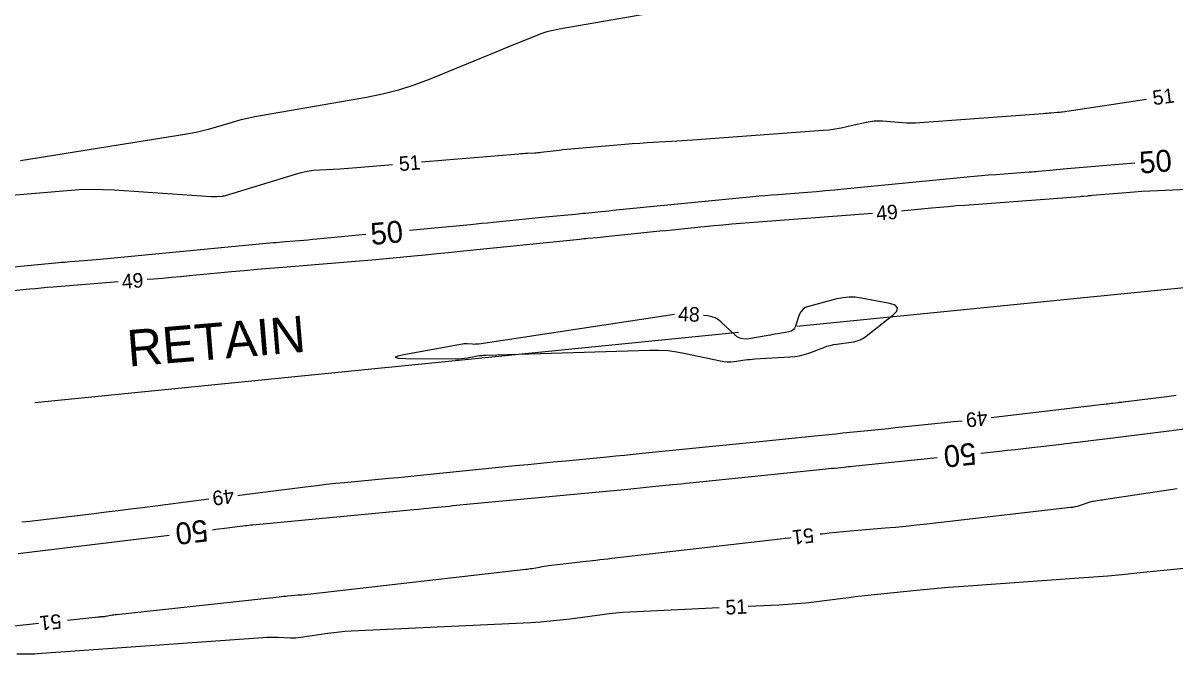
# Model space of a CAD drawing. Extents: x 2384780 to 2405861, y 547869 to 573706.
# Drawn here: x 2396492.9 to 2396651.1, y 552537.3 to 552623.9 of the extents above; entities that cross this region are included whole.
import ezdxf

# ---------------------------------------------------------------- set-up
doc = ezdxf.new("R2010")
doc.units = 0
for name, color, linetype in [('Old_Level_5', 7, 'Continuous'), ('Old_Level_60', 7, 'Continuous'), ('Old_Level_61', 7, 'Continuous')]:
    doc.layers.add(name, color=color, linetype=linetype)

msp = doc.modelspace()

# ---------------------------------------------------------------- linework, layer by layer
at = {"layer": 'Old_Level_5'}
for p, q in [((2396722.188, 552594.57675), (2396599.16675, 552582.30825)), ((2396494.5705, 552571.87725), (2396591.16325, 552581.51025))]:
    msp.add_line(p, q, dxfattribs=at)
at = {"layer": 'Old_Level_60'}
for points in [[(2396585.83975, 552626.4345), (2396566.552, 552623.11425), (2396565.706, 552622.945), (2396564.87325, 552622.7305), (2396564.05325, 552622.47075), (2396563.24625, 552622.166), (2396560.6315, 552621.096), (2396560.07125, 552620.86675), (2396559.51075, 552620.6375), (2396558.9505, 552620.40825), (2396558.39025, 552620.179), (2396548.69625, 552616.21275), (2396546.60225, 552615.421), (2396544.4745, 552614.74625), (2396542.3135, 552614.188), (2396540.11875, 552613.74625), (2396525.80725, 552611.26575), (2396524.7645, 552611.07025), (2396523.7285, 552610.84625), (2396522.69875, 552610.5935), (2396521.67575, 552610.31225), (2396518.34475, 552609.34725), (2396517.6285, 552609.1515), (2396516.907, 552608.97825), (2396516.18075, 552608.8275), (2396515.4495, 552608.69875), (2396492.5885, 552605.04275)], [(2396547.66425, 552604.87425), (2396560.99025, 552606.013), (2396561.29325, 552606.03725), (2396561.5965, 552606.0585), (2396561.9, 552606.07675), (2396562.20375, 552606.092), (2396563.196, 552606.13625), (2396563.4085, 552606.148), (2396563.62075, 552606.1635), (2396563.8325, 552606.1835), (2396564.04375, 552606.20725), (2396566.53425, 552606.51275), (2396567.06825, 552606.57575), (2396567.60275, 552606.63375), (2396568.13775, 552606.687), (2396568.673, 552606.7355), (2396574.5205, 552607.23725), (2396575.5465, 552607.3215), (2396576.57325, 552607.39825), (2396577.6005, 552607.467), (2396578.62825, 552607.5285), (2396581.98625, 552607.71625), (2396582.70575, 552607.75825), (2396583.425, 552607.80325), (2396584.144, 552607.8515), (2396584.863, 552607.90325), (2396602.81225, 552609.232), (2396603.6315, 552609.3085), (2396604.44575, 552609.4165), (2396605.2555, 552609.55575), (2396606.06025, 552609.72625), (2396608.6815, 552610.33475), (2396609.24475, 552610.443), (2396609.8115, 552610.5075), (2396610.38125, 552610.52775), (2396610.9545, 552610.504), (2396613.70175, 552610.28475), (2396614.2905, 552610.24925), (2396614.87925, 552610.2365), (2396615.468, 552610.24625), (2396616.057, 552610.27875), (2396633.00525, 552611.5415), (2396633.27, 552611.5615), (2396633.53475, 552611.58175), (2396633.7995, 552611.6025), (2396634.06425, 552611.62375), (2396634.929, 552611.69375), (2396635.11425, 552611.71025), (2396635.299, 552611.73), (2396635.48325, 552611.753), (2396635.66725, 552611.779), (2396647.162, 552613.5125)], [(2396491.4085, 552600.30325), (2396499.00375, 552600.96925), (2396500.6315, 552601.08025), (2396502.26, 552601.12825), (2396503.88925, 552601.113), (2396505.519, 552601.03475), (2396518.782, 552600.14), (2396518.97675, 552600.13), (2396519.1715, 552600.12675), (2396519.366, 552600.13), (2396519.56075, 552600.13975), (2396520.19675, 552600.182), (2396520.33225, 552600.195), (2396520.4665, 552600.21575), (2396520.599, 552600.24425), (2396520.7305, 552600.28025), (2396530.33225, 552603.22375), (2396531.148, 552603.44675), (2396531.973, 552603.61875), (2396532.807, 552603.7395), (2396533.65, 552603.80925), (2396536.4185, 552603.95325), (2396537.0115, 552603.9865), (2396537.60425, 552604.02475), (2396538.19675, 552604.068), (2396538.78875, 552604.116), (2396543.67875, 552604.53375)], [(2396667.89725, 552601.792), (2396648.71675, 552600.92575), (2396647.63825, 552600.87175), (2396646.56025, 552600.808), (2396645.48275, 552600.73375), (2396644.406, 552600.6495), (2396639.70625, 552600.25975), (2396639.54475, 552600.246), (2396639.383, 552600.23175), (2396639.2215, 552600.217), (2396639.06, 552600.2015), (2396638.53275, 552600.15), (2396638.4195, 552600.13925), (2396638.3065, 552600.12925), (2396638.19325, 552600.11975), (2396638.08025, 552600.111), (2396622.25725, 552598.922), (2396621.1095, 552598.8325), (2396619.96225, 552598.7365), (2396618.8155, 552598.634), (2396617.6695, 552598.52525), (2396613.92625, 552598.159), (2396613.53875, 552598.122)], [(2396609.5525, 552597.79275), (2396592.68975, 552596.51975), (2396591.46575, 552596.424), (2396590.2425, 552596.321), (2396589.0195, 552596.21125), (2396587.7975, 552596.09475), (2396583.80575, 552595.70225), (2396582.9505, 552595.6175), (2396582.09525, 552595.53225), (2396581.24025, 552595.44575), (2396580.38525, 552595.3585), (2396573.373, 552594.63825), (2396572.978, 552594.59825), (2396572.583, 552594.55875), (2396572.188, 552594.52025), (2396571.793, 552594.48225), (2396570.502, 552594.36), (2396570.2255, 552594.3335), (2396569.949, 552594.30625), (2396569.6725, 552594.27875), (2396569.396, 552594.25075), (2396552.9445, 552592.564), (2396551.35425, 552592.4025), (2396549.7635, 552592.24425), (2396548.17275, 552592.08925), (2396546.5815, 552591.9375), (2396541.383, 552591.44675), (2396540.26875, 552591.3435), (2396539.15425, 552591.24425), (2396538.0395, 552591.14925), (2396536.92425, 552591.05825), (2396528.59025, 552590.3925), (2396526.82875, 552590.2485), (2396525.068, 552590.09775), (2396523.3075, 552589.9405), (2396521.54775, 552589.77675), (2396515.80025, 552589.2305), (2396514.5685, 552589.11575), (2396513.33625, 552589.0055), (2396512.1035, 552588.89975), (2396510.8705, 552588.7985), (2396509.9695, 552588.72625)], [(2396505.98225, 552588.40625), (2396497.075, 552587.69175), (2396496.26475, 552587.6255), (2396495.4545, 552587.55625), (2396494.64475, 552587.4845), (2396493.835, 552587.41), (2396491.1905, 552587.1625)], [(2396545.519, 552577.914), (2396552.313, 552577.851), (2396552.733, 552577.857), (2396553.15125, 552577.88325), (2396553.568, 552577.92925), (2396553.98275, 552577.99525), (2396555.33525, 552578.244), (2396555.6255, 552578.29175), (2396555.91725, 552578.3285), (2396556.21, 552578.354), (2396556.50375, 552578.36875), (2396578.95475, 552579.0595), (2396580.20425, 552579.06), (2396581.4465, 552578.984), (2396582.682, 552578.832), (2396583.91025, 552578.6035), (2396588.705, 552577.56025), (2396589.16625, 552577.48075), (2396589.62925, 552577.44275), (2396590.09375, 552577.446), (2396590.55975, 552577.491), (2396592.08475, 552577.70525), (2396592.412, 552577.74775), (2396592.73975, 552577.7835), (2396593.06825, 552577.81225), (2396593.39725, 552577.83425), (2396598.22875, 552578.107), (2396598.893, 552578.1695), (2396599.54675, 552578.28125), (2396600.19025, 552578.44225), (2396600.82325, 552578.6525), (2396602.87425, 552579.4205), (2396603.317, 552579.57275), (2396603.76575, 552579.7005), (2396604.221, 552579.80375), (2396604.6825, 552579.88225), (2396606.9665, 552580.2085), (2396607.44325, 552580.30825), (2396607.894, 552580.4675), (2396608.31925, 552580.68625), (2396608.7185, 552580.96475), (2396612.33875, 552583.8525), (2396612.89575, 552584.41675), (2396613.01475, 552584.87175), (2396612.696, 552585.218), (2396611.9395, 552585.455), (2396608.0225, 552586.18825), (2396607.18475, 552586.29875), (2396606.35025, 552586.31625), (2396605.519, 552586.24075), (2396604.691, 552586.07225), (2396600.78075, 552585.055), (2396600.344, 552584.88825), (2396599.987, 552584.6355), (2396599.71025, 552584.297), (2396599.51325, 552583.87275), (2396599.0005, 552582.34725), (2396598.86175, 552582.0535), (2396598.66575, 552581.82675), (2396598.4125, 552581.66625), (2396598.1015, 552581.57275), (2396596.552, 552581.29775), (2396596.22, 552581.239), (2396595.888, 552581.18), (2396595.556, 552581.121), (2396595.224, 552581.06225), (2396592.57375, 552580.59175), (2396592.0245, 552580.55325), (2396591.51275, 552580.63925), (2396591.03825, 552580.84975), (2396590.6015, 552581.18475), (2396588.8035, 552582.893), (2396588.4005, 552583.22), (2396587.96125, 552583.469), (2396587.4865, 552583.64), (2396586.97575, 552583.73275), (2396586.37275, 552583.79425)], [(2396582.3855, 552583.93025), (2396555.51175, 552579.884), (2396555.2915, 552579.85725), (2396555.07075, 552579.84375), (2396554.84975, 552579.84325), (2396554.628, 552579.85575), (2396553.90375, 552579.91775), (2396553.74875, 552579.926), (2396553.59425, 552579.92375), (2396553.44025, 552579.91125), (2396553.28675, 552579.8885), (2396545.472, 552578.4635), (2396544.40075, 552578.23325), (2396544.0515, 552578.065), (2396544.42425, 552577.9585), (2396545.519, 552577.914)], [(2396625.87225, 552569.81575), (2396641.66725, 552571.66225), (2396641.896, 552571.68925), (2396642.1245, 552571.71675), (2396642.35325, 552571.74475), (2396642.5815, 552571.773), (2396643.32775, 552571.8665), (2396643.48775, 552571.8865), (2396643.64775, 552571.90675), (2396643.8075, 552571.92675), (2396643.9675, 552571.94675), (2396649.9735, 552572.69925), (2396651.26075, 552572.85925)], [(2396522.42825, 552559.11425), (2396522.646, 552559.14175), (2396524.43525, 552559.368), (2396526.2245, 552559.59425), (2396532.0695, 552560.33325), (2396533.32275, 552560.48675), (2396534.57675, 552560.63025), (2396535.832, 552560.76375), (2396537.08825, 552560.8875), (2396543.16425, 552561.46125), (2396544.46625, 552561.58525), (2396545.768, 552561.71125), (2396547.0695, 552561.83925), (2396548.37075, 552561.9695), (2396560.5155, 552563.19425), (2396562.24675, 552563.3675), (2396563.97825, 552563.538), (2396565.71025, 552563.706), (2396567.44225, 552563.87125), (2396573.10075, 552564.40725), (2396574.31325, 552564.523), (2396575.5255, 552564.6405), (2396576.7375, 552564.76), (2396577.9495, 552564.8815), (2396591.76675, 552566.276), (2396593.12875, 552566.41375), (2396594.4905, 552566.55225), (2396595.85225, 552566.69125), (2396597.214, 552566.83075), (2396601.662, 552567.288), (2396602.61525, 552567.38575), (2396603.5685, 552567.483), (2396604.52175, 552567.57975), (2396605.475, 552567.67625), (2396609.8705, 552568.11975), (2396610.8125, 552568.215), (2396611.75425, 552568.31075), (2396612.696, 552568.40675), (2396613.63775, 552568.50325), (2396619.4575, 552569.10125), (2396620.70425, 552569.2315), (2396621.89825, 552569.3605)], [(2396651.39675, 552559.9975), (2396641.6125, 552558.5345), (2396641.37825, 552558.49925), (2396641.14375, 552558.46425), (2396640.9095, 552558.42925), (2396640.675, 552558.39425), (2396639.90925, 552558.27975), (2396639.746, 552558.25175), (2396639.5845, 552558.21675), (2396639.4245, 552558.17475), (2396639.26625, 552558.12575), (2396637.93625, 552557.68275), (2396637.6495, 552557.5955), (2396637.3595, 552557.52325), (2396637.066, 552557.46625), (2396636.76925, 552557.4245), (2396617.02125, 552555.1595), (2396615.5895, 552555.001), (2396614.15675, 552554.854), (2396612.72275, 552554.7185), (2396611.28775, 552554.5945), (2396606.5025, 552554.19975), (2396605.54575, 552554.116), (2396604.59025, 552554.02225), (2396603.63575, 552553.91825), (2396602.6825, 552553.8045), (2396602.381, 552553.767)], [(2396492.7745, 552555.48675), (2396493.89125, 552555.56725), (2396495.00625, 552555.6855), (2396502.72, 552556.63375), (2396504.37275, 552556.83775), (2396506.0255, 552557.043), (2396507.678, 552557.24975), (2396509.3305, 552557.458), (2396518.46, 552558.6125)], [(2396598.4115, 552553.275), (2396598.235, 552553.25375), (2396597.5675, 552553.1745), (2396596.89975, 552553.09675), (2396573.7895, 552550.43625), (2396573.24275, 552550.37325), (2396572.69575, 552550.3105), (2396572.149, 552550.2475), (2396571.602, 552550.1845), (2396569.8155, 552549.97875), (2396569.43275, 552549.9345), (2396569.05, 552549.88975), (2396568.66725, 552549.8445), (2396568.28475, 552549.799), (2396565.10425, 552549.41775), (2396564.79025, 552549.37775), (2396564.477, 552549.33275), (2396564.1645, 552549.283), (2396563.85275, 552549.2285), (2396562.83525, 552549.04225), (2396562.617, 552549.004), (2396562.398, 552548.96975), (2396562.17875, 552548.93925), (2396561.95875, 552548.91225), (2396532.444, 552545.56275), (2396532.0145, 552545.5155), (2396531.5845, 552545.4715), (2396531.1545, 552545.4305), (2396530.724, 552545.3925), (2396529.31725, 552545.27325), (2396529.016, 552545.247), (2396528.71475, 552545.21875), (2396528.41375, 552545.18875), (2396528.113, 552545.15675), (2396505.77625, 552542.72575), (2396505.58325, 552542.70275), (2396505.39075, 552542.676), (2396505.19875, 552542.64525), (2396505.0075, 552542.61075), (2396504.321, 552542.48), (2396504.21825, 552542.46225), (2396504.115, 552542.44825), (2396504.01125, 552542.438), (2396503.90725, 552542.4315), (2396503.56675, 552542.41625), (2396503.49375, 552542.41225), (2396503.421, 552542.4075), (2396503.34825, 552542.40125), (2396503.2755, 552542.394), (2396499.06575, 552541.939)], [(2396592.4875, 552543.88775), (2396596.71325, 552544.0885), (2396597.92925, 552544.15825), (2396599.14325, 552544.25175), (2396600.355, 552544.36875), (2396601.565, 552544.50975), (2396605.51375, 552545.0085), (2396606.36, 552545.113), (2396607.207, 552545.21325), (2396608.0545, 552545.30875), (2396608.9025, 552545.39975), (2396615.6275, 552546.103), (2396617.069, 552546.2475), (2396618.51175, 552546.37975), (2396619.9555, 552546.49975), (2396621.40025, 552546.6075), (2396637.929, 552547.76875), (2396639.9085, 552547.91625), (2396641.8865, 552548.0805), (2396643.863, 552548.26175), (2396645.83825, 552548.45975), (2396652.28775, 552549.13425)], [(2396492.087, 552537.34575), (2396493.60075, 552537.34075), (2396493.925, 552537.34275), (2396494.249, 552537.3505), (2396494.57275, 552537.36475), (2396494.8965, 552537.38475), (2396525.8865, 552539.5985), (2396526.40375, 552539.6285), (2396526.9215, 552539.64425), (2396527.43925, 552539.646), (2396527.9575, 552539.63375), (2396529.65025, 552539.57025), (2396530.0125, 552539.56525), (2396530.374, 552539.5765), (2396530.73425, 552539.60475), (2396531.094, 552539.6495), (2396534.797, 552540.19825), (2396535.5915, 552540.30575), (2396536.388, 552540.3935), (2396537.18625, 552540.4615), (2396537.9865, 552540.5095), (2396562.612, 552541.681), (2396563.97225, 552541.7605), (2396565.32975, 552541.86925), (2396566.68475, 552542.0075), (2396568.037, 552542.175), (2396572.44975, 552542.77025), (2396573.39625, 552542.8875), (2396574.34475, 552542.984), (2396575.295, 552543.06025), (2396576.24725, 552543.11575), (2396588.492, 552543.69775)], [(2396495.08875, 552541.509), (2396475.429, 552539.38375)]]:
    msp.add_lwpolyline(points, dxfattribs=at)
at = {"layer": 'Old_Level_61'}
for points in [[(2396645.55825, 552604.70575), (2396635.76275, 552603.89325), (2396635.295, 552603.8535), (2396634.82725, 552603.81225), (2396634.35975, 552603.76925), (2396633.8925, 552603.7245), (2396632.36625, 552603.57575), (2396632.039, 552603.54475), (2396631.71175, 552603.5155), (2396631.38425, 552603.48825), (2396631.05675, 552603.46275), (2396626.4805, 552603.11875), (2396625.50025, 552603.0425), (2396624.52025, 552602.9605), (2396623.541, 552602.873), (2396622.562, 552602.78), (2396605.6145, 552601.1215), (2396604.37425, 552601.0035), (2396603.13325, 552600.8925), (2396601.8915, 552600.7885), (2396600.64925, 552600.69125), (2396596.5905, 552600.38475), (2396595.721, 552600.3165), (2396594.852, 552600.2435), (2396593.98325, 552600.1655), (2396593.115, 552600.08275), (2396573.91225, 552598.1945), (2396573.40225, 552598.14425), (2396572.8925, 552598.09325), (2396572.38275, 552598.04175), (2396571.873, 552597.98975), (2396570.208, 552597.81875), (2396569.85125, 552597.7825), (2396569.4945, 552597.74675), (2396569.1375, 552597.712), (2396568.7805, 552597.67775), (2396564.6165, 552597.28275), (2396563.72425, 552597.19725), (2396562.83225, 552597.11), (2396561.9405, 552597.02125), (2396561.04875, 552596.93075), (2396557.46725, 552596.5635), (2396556.69975, 552596.4855), (2396555.932, 552596.40925), (2396555.164, 552596.33425), (2396554.396, 552596.261), (2396545.98925, 552595.4675)], [(2396540.01575, 552594.9035), (2396533.28725, 552594.26825), (2396532.691, 552594.213), (2396532.09425, 552594.16), (2396531.4975, 552594.109), (2396530.9005, 552594.06025), (2396528.95, 552593.9045), (2396528.53225, 552593.87025), (2396528.1145, 552593.8345), (2396527.69675, 552593.79725), (2396527.27925, 552593.7585), (2396503.55425, 552591.50375), (2396502.9875, 552591.451), (2396502.4205, 552591.40025), (2396501.8535, 552591.3515), (2396501.28625, 552591.305), (2396499.43275, 552591.15625), (2396499.03575, 552591.12375), (2396498.63875, 552591.09), (2396498.242, 552591.05475), (2396497.84525, 552591.01825), (2396487.776, 552590.0755)], [(2396624.4305, 552564.926), (2396626.9815, 552565.188), (2396628.094, 552565.30425), (2396629.20625, 552565.4245), (2396630.318, 552565.5485), (2396631.42925, 552565.6765), (2396635.50625, 552566.153), (2396636.06025, 552566.2185), (2396636.614, 552566.285), (2396637.16775, 552566.3525), (2396637.72125, 552566.42125), (2396639.52925, 552566.648), (2396639.91675, 552566.6965), (2396640.30425, 552566.745), (2396640.6915, 552566.7935), (2396641.079, 552566.842), (2396660.4585, 552569.2705)], [(2396518.95725, 552554.3965), (2396519.429, 552554.456), (2396520.9945, 552554.654), (2396521.33, 552554.6965), (2396521.6655, 552554.739), (2396522.001, 552554.78125), (2396522.3365, 552554.82375), (2396523.47225, 552554.96725), (2396523.7155, 552554.997), (2396523.95925, 552555.025), (2396524.203, 552555.051), (2396524.44725, 552555.075), (2396546.605, 552557.16725), (2396547.277, 552557.23125), (2396547.94875, 552557.29625), (2396548.6205, 552557.3625), (2396549.29225, 552557.4295), (2396551.486, 552557.65075), (2396551.95625, 552557.69775), (2396552.4265, 552557.74425), (2396552.89675, 552557.78975), (2396553.367, 552557.83475), (2396575.97075, 552559.97525), (2396576.8165, 552560.056), (2396577.662, 552560.138), (2396578.5075, 552560.2215), (2396579.35275, 552560.306), (2396582.114, 552560.58475), (2396582.70575, 552560.6445), (2396583.2975, 552560.70475), (2396583.889, 552560.76525), (2396584.4805, 552560.82575), (2396602.73425, 552562.70175), (2396603.1405, 552562.7435), (2396603.54675, 552562.78475), (2396603.953, 552562.82625), (2396604.35925, 552562.86725), (2396605.68625, 552563.00125), (2396605.97075, 552563.03), (2396606.255, 552563.05875), (2396606.5395, 552563.08775), (2396606.82375, 552563.117), (2396618.462, 552564.31275)], [(2396492.293, 552551.117), (2396513.00225, 552553.66275)]]:
    msp.add_lwpolyline(points, dxfattribs=at)

# ---------------------------------------------------------------- texts
at = {"layer": 'Old_Level_5'}
msp.add_text('RETAIN', height=5, rotation=4.8079333, dxfattribs=at).set_placement((2396507.454, 552576.779))
at = {"layer": 'Old_Level_60'}
for s, rotation, p in [('51', 7.4113694, (2396648.14525, 552612.6675)), ('51', 4.8832833, (2396544.627, 552603.61125)), ('49', 4.7215139, (2396610.15375, 552596.8275)), ('49', 4.5866611, (2396506.5805, 552587.451)), ('48', 358.0483417, (2396582.84475, 552583.033)), ('49', 186.5355167, (2396625.2425, 552570.7465)), ('49', 187.2067528, (2396521.78725, 552560.041)), ('51', 187.0651639, (2396601.3985, 552554.65175)), ('51', 2.7212972, (2396589.40475, 552542.74)), ('51', 186.1696944, (2396498.097, 552542.84))]:
    msp.add_text(s, height=2, rotation=rotation, dxfattribs=at).set_placement(p)
at = {"layer": 'Old_Level_61'}
for rotation, p in [(4.7419917, (2396646.318, 552603.26375)), (5.3930972, (2396540.792, 552593.47)), (185.8661389, (2396623.6425, 552566.35275)), (187.0261194, (2396518.14075, 552555.80625))]:
    msp.add_text('50', height=3, rotation=rotation, dxfattribs=at).set_placement(p)

doc.saveas('drawing.dxf')
